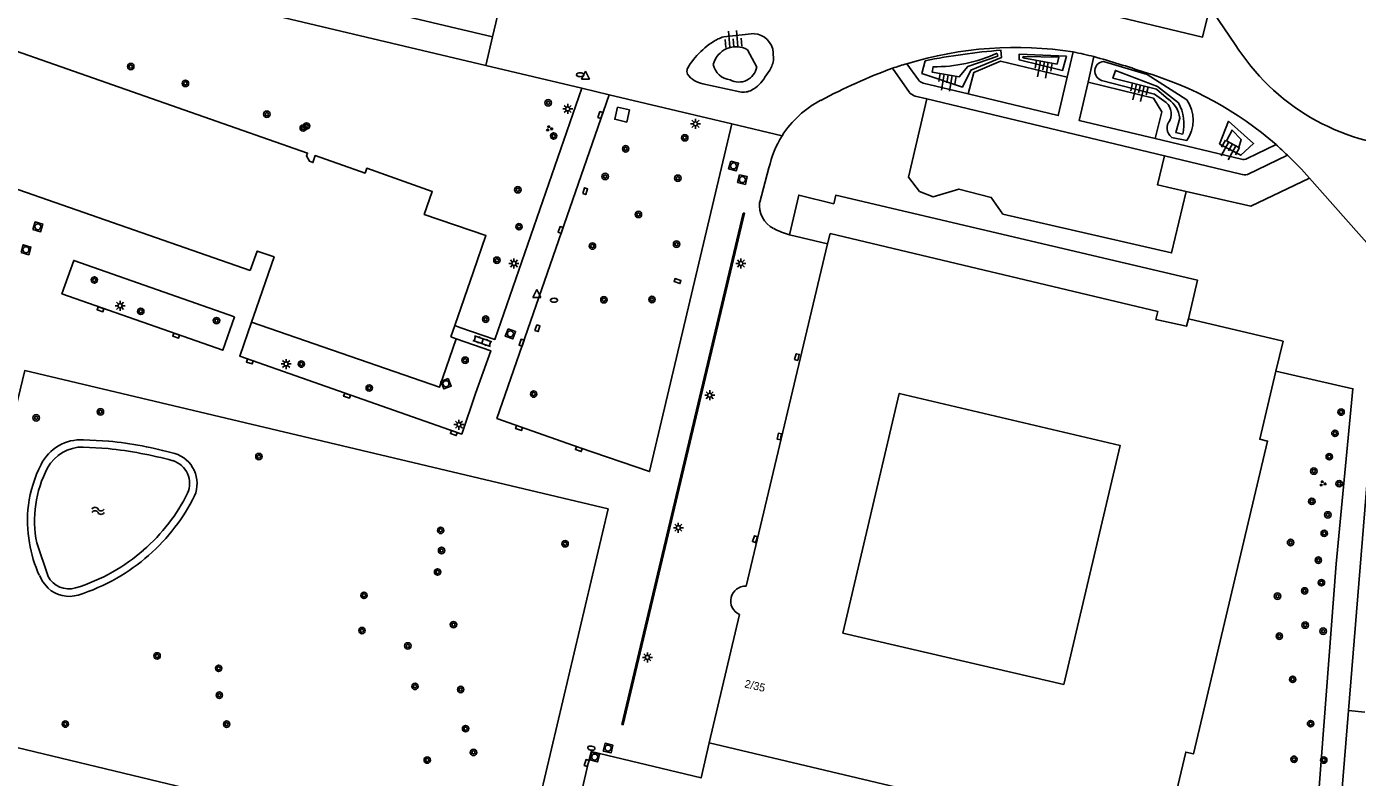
# Model space of a CAD drawing. Extents: x 131000 to 133014, y 396499 to 399001.
# Drawn here: x 131154.4 to 131320.7, y 397289.5 to 397383.3 of the extents above; entities that cross this region are included whole.
import ezdxf

# ---------------------------------------------------------------- set-up
doc = ezdxf.new("R2010")
doc.units = 0
for name, color, linetype in [('gg-afsc-muur', 7, 'Continuous'), ('gg-anno-huisnummerreeks BGT', 7, 'Continuous'), ('gg-bbg-gedigitaliseerde bebouwing', 7, 'Continuous'), ('gg-bbg-hoofdgebouw', 7, 'Continuous'), ('gg-knt-bovenkant onderkant talud', 7, 'Continuous'), ('gg-knt-verharding', 7, 'Continuous'), ('gg-knt-verharding nz', 7, 'Continuous'), ('gg-kwrk-betonelement', 7, 'Continuous'), ('gt-grn-groengrens', 7, 'Continuous'), ('gt-grn-vlakafsluiter', 7, 'Continuous'), ('gt-grn-weggrens', 7, 'Continuous'), ('gt-symb-boom', 7, 'Continuous'), ('gt-symb-brandkraan', 7, 'Continuous'), ('gt-symb-groenvak', 7, 'Continuous'), ('gt-symb-klinker verharding', 7, 'Continuous'), ('gt-symb-kolk', 7, 'Continuous'), ('gt-symb-kolk center center', 7, 'Continuous'), ('gt-symb-lichtmast', 7, 'Continuous'), ('gt-symb-rioolschacht', 7, 'Continuous'), ('gt-symb-talud symbool', 7, 'Continuous'), ('gt-symb-waterafsluiter', 7, 'Continuous'), ('gt-symb-watersymbool', 7, 'Continuous')]:
    doc.layers.add(name, color=color, linetype=linetype)

# ---------------------------------------------------------------- blocks, each defined once
blk = doc.blocks.new('gt0-TALUD_1')
at = {"layer": 'gt-symb-talud symbool'}
for p, q in [((0, -1), (0, 0)), ((-1, -1), (-1, 0)), ((-0.5, -2), (-0.5, 0)), ((0.5, -2), (0.5, 0)), ((1, -1), (1, 0))]:
    blk.add_line(p, q, dxfattribs=at)
blk = doc.blocks.new('gt0-LMAST')
at = {"layer": 'gt-symb-lichtmast'}
for p, q in [((-0.18, 0.17), (-0.45, 0.44)), ((-0.01, 0.25), (-0.01, 0.62)), ((0.17, 0.17), (0.44, 0.44)), ((-0.26, 0), (-0.63, 0)), ((-0.18, -0.18), (-0.45, -0.45)), ((-0.01, -0.25), (-0.01, -0.63)), ((0.44, -0.45), (0.17, -0.18)), ((0.24, 0), (0.62, 0))]:
    blk.add_line(p, q, dxfattribs=at)
blk.add_circle((-0.01, 0), 0.25, dxfattribs=at)
blk = doc.blocks.new('gt0-BOOM')
at = {"layer": 'gt-symb-boom'}
for radius in [0.4, 0.2]:
    blk.add_circle((0, 0), radius, dxfattribs=at)
blk = doc.blocks.new('gt0-RS')
at = {"layer": 'gt-symb-rioolschacht'}
blk.add_lwpolyline([(-0.5, -0.5), (0.5, -0.5), (0.5, 0.5), (-0.5, 0.5)], close=True, dxfattribs=at)
blk.add_circle((0, 0), 0.375, dxfattribs=at)
blk = doc.blocks.new('gt0-KOLK')
at = {"layer": 'gt-symb-kolk'}
blk.add_lwpolyline([(0, 0), (0.38, 0), (0.38, 0.4), (-0.38, 0.4), (-0.38, 0), (0, 0)], dxfattribs=at)
blk = doc.blocks.new('gt0-KOLKCC')
at = {"layer": 'gt-symb-kolk center center'}
blk.add_lwpolyline([(-0.37, 0.2), (0.38, 0.2), (0.38, -0.2), (-0.37, -0.2)], close=True, dxfattribs=at)
blk = doc.blocks.new('gt0-GRVAK')
at = {"layer": 'gt-symb-groenvak'}
for p, q in [((-0.11, 0.19), (-0.23, 0.24)), ((-0.18, 0.15), (0.09, 0.15)), ((-0.09, 0.21), (-0.16, 0.32)), ((-0.05, 0.21), (-0.05, 0.39)), ((0, 0.21), (0.06, 0.32)), ((0.02, 0.19), (0.13, 0.24)), ((0.26, -0.05), (0.2, 0.06)), ((0.3, -0.05), (0.3, 0.13)), ((0.35, -0.05), (0.41, 0.06)), ((-0.24, -0.23), (-0.36, -0.18)), ((-0.32, -0.26), (-0.05, -0.26)), ((-0.23, -0.21), (-0.29, -0.09)), ((-0.18, -0.2), (-0.18, -0.02)), ((-0.14, -0.21), (-0.07, -0.09)), ((-0.12, -0.23), (0, -0.18)), ((0.24, -0.07), (0.12, -0.02)), ((0.17, -0.11), (0.44, -0.11)), ((0.37, -0.07), (0.49, -0.02))]:
    blk.add_line(p, q, dxfattribs=at)
blk = doc.blocks.new('gt0-WAFSL')
at = {"layer": 'gt-symb-waterafsluiter'}
for p, q in [((-0.5, -0.33), (0, 0.67)), ((0, 0.67), (0.5, -0.33)), ((0.5, -0.33), (-0.5, -0.33))]:
    blk.add_line(p, q, dxfattribs=at)
blk = doc.blocks.new('gt0-BR')
at = {"layer": 'gt-symb-brandkraan'}
for centre, radius, start, end in [((-0.24, 0), 0.206, 107.5669, 252.4331), ((0.6, -2.66), 3, 106.892, 107.5669), ((0, -0.69), 0.938, 73.108, 106.892), ((-0.6, -2.66), 3, 72.4331, 73.108), ((0.24, 0), 0.206, 287.567, 72.4331), ((0.6, 2.66), 3, 252.4331, 253.108), ((0, 0.69), 0.938, 253.108, 286.8921), ((-0.6, 2.66), 3, 286.8921, 287.567)]:
    blk.add_arc(centre, radius, start, end, dxfattribs=at)
blk = doc.blocks.new('gt0-KL1')
at = {"layer": 'gt-symb-klinker verharding'}
for p, q in [((-1.15, 0.3), (1.15, 0.3)), ((-1, -0.3), (-1, 0.3)), ((-0.5, 0.3), (-0.5, 0.45)), ((0, -0.3), (0, 0.3)), ((0.5, 0.3), (0.5, 0.45)), ((1, -0.3), (1, 0.3)), ((-1.15, -0.3), (1.15, -0.3)), ((-0.5, -0.45), (-0.5, -0.3)), ((0.5, -0.45), (0.5, -0.3))]:
    blk.add_line(p, q, dxfattribs=at)
blk = doc.blocks.new('gt0-WA')
at = {"layer": 'gt-symb-watersymbool'}
for centre, start, end in [((-0.32, 0.02), 28.0725, 151.9275), ((0.43, 0.42), 208.0725, 331.9275), ((-0.32, -0.43), 28.0725, 151.9275), ((0.43, -0.03), 208.0725, 331.9275)]:
    blk.add_arc(centre, 0.425, start, end, dxfattribs=at)

msp = doc.modelspace()

# ---------------------------------------------------------------- linework, layer by layer
at = {"layer": 'gg-afsc-muur'}
for p, q in [((131164.62, 397330.6), (131161.53, 397330.77)), ((131164.7, 397331.52), (131161.57, 397331.69)), ((131155.73, 397318.79), (131157.12, 397314.61))]:
    msp.add_line(p, q, dxfattribs=at)
msp.add_lwpolyline([(131156.04, 397314.74), (131156.47, 397313.92), (131157.13, 397313.14)], dxfattribs=at)
for centre, radius, start, end in [((131161.24, 397326.12), 5.57, 86.6095, 153.6649), ((131161.45, 397325.79), 4.99, 89.112, 151.4456), ((131160.02, 397283.78), 47.96, 74.3294, 84.4012), ((131158.98, 397277.89), 53, 74.961, 83.8876), ((131171.85, 397326.23), 3.9, 336.4962, 73.3133), ((131170.64, 397321.34), 16.12, 153.2525, 172.2234), ((131169.43, 397321.61), 13.99, 152.055, 191.6198), ((131171.82, 397326.22), 3, 336.0667, 72.3677), ((131154.15, 397335.22), 22.83, 322.3064, 333.4022), ((131153.8, 397335.49), 24.19, 322.4773, 333.4383), ((131170.23, 397321.62), 15.68, 173.0621, 190.3223), ((131153.19, 397335.97), 24.05, 311.2002, 322.2881), ((131153.38, 397335.75), 24.68, 311.3731, 322.5918), ((131170.69, 397321.41), 16.1, 189.2751, 204.4588), ((131154.1, 397334.85), 22.61, 299.4506, 311.3374), ((131153.98, 397335.09), 23.79, 299.5338, 311.3262), ((131159.73, 397316.01), 2.96, 208.1724, 286.4914), ((131153.41, 397336.14), 24.07, 287.3117, 299.3654), ((131152.82, 397337.04), 26.06, 288.0712, 299.6434), ((131159.77, 397316.01), 3.9, 227.3854, 286.7631)]:
    msp.add_arc(centre, radius, start, end, dxfattribs=at)
at = {"layer": 'gg-bbg-gedigitaliseerde bebouwing'}
msp.add_lwpolyline([(131256.42, 397307.52), (131284.04, 397301.1), (131291.09, 397330.98), (131263.48, 397337.48), (131256.42, 397307.52)], dxfattribs=at)
at = {"layer": 'gg-bbg-hoofdgebouw'}
for p, q in [((131254.54, 397356.18), (131254.85, 397357.45)), ((131244.35, 397313.39), (131254.54, 397356.18)), ((131239.74, 397293.82), (131243.51, 397309.86))]:
    msp.add_line(p, q, dxfattribs=at)
for points in [[(131212.66, 397382.06), (131152.72, 397396.27), (131154.98, 397405.95), (131143.51, 397408.68)], [(131226.47, 397389.01), (131214.96, 397391.73), (131212.66, 397382.06)], [(131299.62, 397346.82), (131299.39, 397345.87), (131295.55, 397346.73), (131295.8, 397347.71), (131254.85, 397357.45)], [(131310.56, 397340.26), (131311.45, 397344), (131299.62, 397346.82)], [(131239.74, 397293.82), (131280.7, 397284.09), (131280.93, 397285.06), (131284.76, 397284.16), (131284.52, 397283.19), (131296.37, 397280.36), (131299.28, 397292.64), (131300.25, 397292.41), (131309.51, 397331.52), (131308.54, 397331.75), (131310.56, 397340.26)]]:
    msp.add_lwpolyline(points, dxfattribs=at)
msp.add_arc((131244.28, 397311.54), 1.85, 87.9096, 245.472, dxfattribs=at)
at = {"layer": 'gg-knt-bovenkant onderkant talud'}
for p, q in [((131245.68, 397378.26), (131244.53, 397380.44)), ((131299.41, 397369.09), (131297.49, 397369.49))]:
    msp.add_line(p, q, dxfattribs=at)
for points in [[(131276.2, 397380.38), (131276.25, 397379.47), (131272.45, 397377.9), (131271.38, 397375.78), (131266.31, 397377.46), (131266.71, 397379.05)], [(131275.72, 397379.99), (131275.8, 397379.64), (131272.04, 397378.34), (131270.99, 397377.07), (131267.61, 397377.62), (131267.71, 397378.3)], [(131284.4, 397379.65), (131283.9, 397377.86), (131278.46, 397379.19), (131278.46, 397379.88), (131284.4, 397379.65)], [(131278.94, 397379.41), (131278.96, 397379.58), (131283.43, 397379.51), (131283.22, 397378.65), (131278.94, 397379.41)], [(131299.41, 397374.19), (131294.45, 397377.35), (131289.01, 397378.99)], [(131297.13, 397374.24), (131295.65, 397375.52), (131290.18, 397376.87), (131290.5, 397377.85), (131295.75, 397375.83), (131298.39, 397373.79)], [(131288.78, 397376.61), (131295.38, 397374.9), (131296.55, 397374.05)], [(131298.53, 397371.89), (131298.03, 397370.08), (131298.9, 397369.89)], [(131303.5, 397368.63), (131306.19, 397367.25), (131307.77, 397368.73), (131304.64, 397371.51), (131303.5, 397368.63)], [(131304.39, 397369.07), (131305.93, 397368.24), (131306.23, 397369.21), (131305.08, 397370.4), (131304.39, 397369.07)]]:
    msp.add_lwpolyline(points, dxfattribs=at)
for centre, radius, start, end in [((131243.1, 397377.87), 2.95, 60.9068, 165.6162), ((131282.45, 397301.24), 79.39, 94.5133, 101.4323), ((131267.71, 397398.1), 19.8, 269.9825, 293.8583), ((131289.15, 397377.77), 1.22, 96.8291, 252.3175), ((131242.57, 397379.03), 2.36, 190.3685, 264.9227), ((131243.44, 397378.68), 2.28, 241.5946, 349.5887), ((131295.55, 397372.4), 1.93, 335.8069, 58.6096), ((131295.27, 397371.54), 3.28, 6.124, 55.4734), ((131295.75, 397371.64), 4.46, 325.0626, 34.87), ((131293.67, 397371.18), 5.39, 346.1445, 29.0217), ((131298.43, 397370.64), 1.48, 139.1789, 230.3932)]:
    msp.add_arc(centre, radius, start, end, dxfattribs=at)
at = {"layer": 'gg-knt-verharding'}
for p, q in [((131151.87, 397392.71), (131211.81, 397378.48)), ((131305.47, 397381.1), (131302.71, 397385.12)), ((131245.34, 397382.45), (131241.55, 397382.05)), ((131247.79, 397379.28), (131247.74, 397380.06)), ((131284.48, 397377.01), (131285.23, 397380.16)), ((131287.08, 397376.38), (131287.79, 397379.58)), ((131211.81, 397378.48), (131223.82, 397375.64)), ((131246.7, 397377.01), (131247.3, 397377.89)), ((131264.78, 397375.08), (131262.65, 397378.13)), ((131264.45, 397378.69), (131265.89, 397376.66)), ((131238.94, 397376.19), (131243.58, 397375.17)), ((131266.47, 397376.27), (131272.11, 397374.91)), ((131242.58, 397371.17), (131227.23, 397374.82)), ((131266.95, 397374.29), (131265.47, 397374.65)), ((131306.26, 397366.76), (131295.46, 397369.33)), ((131310.57, 397368.6), (131306.95, 397366.85)), ((131247.21, 397365.66), (131246.05, 397361.38)), ((131324.17, 397353.78), (131314.75, 397364.39)), ((131207.94, 397345.97), (131210.28, 397352.73)), ((131208.6, 397345.72), (131207.94, 397345.97)), ((131323.53, 397345.99), (131319.61, 397297.84))]:
    msp.add_line(p, q, dxfattribs=at)
for points in [[(131284.48, 397377.01), (131276.16, 397379), (131272.79, 397377.59), (131272.11, 397374.91)], [(131287.08, 397376.38), (131295.25, 397374.4), (131296.28, 397372.66), (131295.46, 397369.33)], [(131223.82, 397375.64), (131212.94, 397344.22), (131208.6, 397345.72)], [(131227.23, 397374.82), (131213.22, 397334.36), (131223.51, 397330.71), (131232.28, 397327.71), (131242.58, 397371.17)], [(131266.95, 397374.29), (131264.63, 397364.51), (131266.02, 397362.74), (131267.74, 397362.04), (131270.95, 397363.02), (131274.98, 397361.99), (131276.45, 397359.89), (131297.52, 397355.05), (131299.33, 397362.74)], [(131299.33, 397362.74), (131307.44, 397360.88), (131314.75, 397364.39)], [(131249.77, 397357.32), (131250.92, 397362.27), (131255.3, 397361.18), (131255.56, 397362.26), (131300.76, 397351.62), (131299.62, 397346.82)], [(131244, 397360.03), (131244.17, 397360), (131228.99, 397296.09), (131228.84, 397296.11), (131244, 397360.03)], [(131180.43, 397347.07), (131178.96, 397342.88), (131158.86, 397349.93), (131160.33, 397354.11), (131180.43, 397347.07)], [(131182.55, 397346.39), (131181.08, 397342.14), (131208.82, 397332.39), (131210.55, 397337.49), (131212.45, 397342.81), (131208.11, 397344.32)], [(131182.55, 397346.39), (131206.02, 397338.25), (131208.11, 397344.32)], [(131143.37, 397295.53), (131153.22, 397293.21), (131172.1, 397288.66), (131216.48, 397278.05), (131227.1, 397323.04), (131154.21, 397340.33), (131143.37, 397295.53)], [(131319.61, 397297.84), (131316.19, 397255.97), (131315.41, 397255.39)], [(131239.74, 397293.82), (131238.72, 397289.41), (131225, 397292.72), (131224.62, 397291.22), (131221.78, 397279.09)]]:
    msp.add_lwpolyline(points, dxfattribs=at)
for centre, radius, start, end in [((131245.2, 397379.9), 2.55, 3.5566, 86.8021), ((131245.41, 397373.2), 9.72, 117.8722, 149.8105), ((131242.45, 397378.58), 3.58, 104.4937, 116.3834), ((131278.05, 397334.03), 46.69, 81.1537, 106.9427), ((131328.85, 397395.81), 27.62, 212.161, 267.13), ((131244.6, 397379.61), 3.2, 327.4664, 353.9866), ((131255.06, 397261.7), 122.34, 71.3905, 74.4807), ((131238.11, 397377.79), 1.15, 164.908, 201.1935), ((131239.48, 397379.18), 3.04, 216.5141, 259.7034), ((131286.3, 397313.37), 68.94, 110.0662, 118.2241), ((131281.28, 397334.79), 44.73, 49.0935, 73.3404), ((131243.02, 397379.15), 4.26, 298.5827, 329.8651), ((131266.66, 397377.19), 0.939, 214.2881, 257.83), ((131243.97, 397377.41), 2.28, 260.2336, 298.5143), ((131259.4, 397363.03), 12.47, 117.2094, 147.7418), ((131266.21, 397376.61), 2.1, 227.0357, 249.3425), ((131259.4, 397363.03), 12.47, 147.7614, 167.8172), ((131306.48, 397367.75), 1.02, 257.071, 296.9948), ((131249.27, 397360.98), 3.25, 172.7799, 242.946), ((131252.97, 397368.47), 11.6, 243.5442, 253.9913)]:
    msp.add_arc(centre, radius, start, end, dxfattribs=at)
at = {"layer": 'gg-knt-verharding nz'}
for p, q in [((131296.65, 397367.17), (131266.95, 397374.29)), ((131296.65, 397367.17), (131306.17, 397364.88)), ((131306.99, 397364.83), (131311.99, 397367.27)), ((131249.77, 397357.32), (131254.54, 397356.18))]:
    msp.add_line(p, q, dxfattribs=at)
for points in [[(131302.18, 397385.24), (131301.4, 397382.02), (131283.85, 397386.2), (131284.83, 397390.34)], [(131272.11, 397374.91), (131283.35, 397372.22), (131284.48, 397377.01)], [(131295.46, 397369.33), (131285.95, 397371.61), (131287.08, 397376.38)], [(131296.65, 397367.17), (131295.74, 397363.57), (131299.33, 397362.74)]]:
    msp.add_lwpolyline(points, dxfattribs=at)
for centre, radius, start, end in [((131271.1, 397312.18), 69.44, 76.0874, 78.2538), ((131278.36, 397331.1), 49.59, 106.298, 108.4788), ((131276.19, 397330.31), 51.45, 45.9137, 48.0821), ((131276.46, 397330.56), 51.09, 41.463, 45.935), ((131306.72, 397367.43), 2.61, 257.8134, 275.912)]:
    msp.add_arc(centre, radius, start, end, dxfattribs=at)
at = {"layer": 'gg-kwrk-betonelement'}
msp.add_lwpolyline([(131228.28, 397373.25), (131229.78, 397372.91), (131229.43, 397371.39), (131227.93, 397371.76), (131228.28, 397373.25)], dxfattribs=at)
at = {"layer": 'gt-grn-groengrens'}
msp.add_lwpolyline([(131221.78, 397279.09), (131311.01, 397258.27), (131314.07, 397263.63), (131318.09, 397316.2), (131320.17, 397338.07), (131310.56, 397340.26)], dxfattribs=at)
at = {"layer": 'gt-grn-vlakafsluiter'}
for p, q in [((131182.4, 397352.83), (131150.12, 397364.08)), ((131182.55, 397346.39), (131182.78, 397347.08)), ((131207.45, 397344.55), (131207.94, 397345.97)), ((131207.45, 397344.55), (131208.11, 397344.32))]:
    msp.add_line(p, q, dxfattribs=at)
for points in [[(131148.14, 397382.01), (131189.56, 397367.52), (131189.44, 397367.17), (131189.78, 397366.51), (131190.23, 397366.33), (131190.49, 397367.21), (131196.74, 397365.02), (131196.95, 397365.62), (131205.13, 397362.7), (131204.13, 397359.86), (131211.83, 397357.2), (131210.28, 397352.73)], [(131182.4, 397352.83), (131183.26, 397355.28), (131185.37, 397354.54), (131182.78, 397347.08)]]:
    msp.add_lwpolyline(points, dxfattribs=at)
at = {"layer": 'gt-grn-weggrens'}
for p, q in [((131212.66, 397382.06), (131211.81, 397378.48)), ((131223.82, 397375.64), (131227.23, 397374.82)), ((131242.58, 397371.17), (131248.85, 397369.68)), ((131319.61, 397297.84), (131321.67, 397297.63))]:
    msp.add_line(p, q, dxfattribs=at)

# ---------------------------------------------------------------- block references
at = {"layer": 'gt-symb-boom'}
for p in [(131167.46, 397378.34), (131174.29, 397376.23), (131219.62, 397373.8), (131184.46, 397372.38), (131189.01, 397370.66), (131189.43, 397370.91), (131220.3, 397369.66), (131236.69, 397369.44), (131229.3, 397368.05), (131226.74, 397364.6), (131235.82, 397364.38), (131215.83, 397362.94), (131230.9, 397359.85), (131215.97, 397358.32), (131225.15, 397355.9), (131235.66, 397356.14), (131213.21, 397354.13), (131162.91, 397351.66), (131226.58, 397349.19), (131232.59, 397349.22), (131168.71, 397347.74), (131178.17, 397346.58), (131211.81, 397346.76), (131188.77, 397341.15), (131209.24, 397341.63), (131197.26, 397338.16), (131217.8, 397337.4), (131155.64, 397334.43), (131163.67, 397335.18), (131318.7, 397335.15), (131317.93, 397332.49), (131183.47, 397329.59), (131317.22, 397329.57), (131315.29, 397327.77), (131318.46, 397326.2), (131315.04, 397323.99), (131317.04, 397322.3), (131206.18, 397320.36), (131312.39, 397318.85), (131316.59, 397319.99), (131206.3, 397317.85), (131221.73, 397318.69), (131315.86, 397316.64), (131205.8, 397315.16), (131316.24, 397313.82), (131196.6, 397312.24), (131310.75, 397312.14), (131314.15, 397312.8), (131196.35, 397307.84), (131207.79, 397308.58), (131310.98, 397307.14), (131314.21, 397308.52), (131316.46, 397307.76), (131202.08, 397305.92), (131170.75, 397304.67), (131178.44, 397303.12), (131202.98, 397300.86), (131208.69, 397300.47), (131312.65, 397301.74), (131178.53, 397299.76), (131159.28, 397296.15), (131179.44, 397296.14), (131209.3, 397295.58), (131314.89, 397296.2), (131210.29, 397292.61), (131204.51, 397291.65), (131312.82, 397291.75), (131316.53, 397291.65)]:
    msp.add_blockref('gt0-BOOM', p, dxfattribs=at)
at = {"layer": 'gt-symb-brandkraan'}
for p in [(131223.61, 397377.32), (131220.35, 397349.12)]:
    msp.add_blockref('gt0-BR', p, dxfattribs=at)
at = {"layer": 'gt-symb-brandkraan', "rotation": 170.27403432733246}
msp.add_blockref('gt0-BR', (131225.01, 397293.15), dxfattribs=at)
at = {"layer": 'gt-symb-groenvak'}
for p in [(131219.74, 397370.6), (131316.39, 397326.22)]:
    msp.add_blockref('gt0-GRVAK', p, dxfattribs=at)
at = {"layer": 'gt-symb-klinker verharding', "rotation": -18.489326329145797}
msp.add_blockref('gt0-KL1', (131211.41, 397344.01), dxfattribs=at)
at = {"layer": 'gt-symb-kolk'}
for p, rotation in [((131226.33, 397372.22), 70.96692019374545), ((131221.36, 397357.85), 70.96692019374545), ((131235.84, 397351.71), 161.5106736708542), ((131163.75, 397348.19), 161.45633066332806), ((131173.2, 397344.89), 161.45633066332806), ((131216.48, 397343.76), 70.96692019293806), ((131250.9, 397341.98), 75.22727603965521), ((131182.39, 397341.66), 161.45633066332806), ((131194.55, 397337.39), 161.4563306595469), ((131207.9, 397332.72), 161.45633066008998), ((131216.04, 397333.34), 161.45633066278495), ((131248.71, 397332.04), 77.81315978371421), ((131223.51, 397330.71), 161.45633066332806), ((131245.64, 397319.19), 70.96692019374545), ((131224.62, 397291.22), 70.96692019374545)]:
    msp.add_blockref('gt0-KOLK', p, dxfattribs=dict(at, rotation=rotation))
at = {"layer": 'gt-symb-kolk center center', "rotation": 70.8586262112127}
for p in [(131224.24, 397362.76), (131218.28, 397345.62)]:
    msp.add_blockref('gt0-KOLKCC', p, dxfattribs=at)
at = {"layer": 'gt-symb-lichtmast'}
for p in [(131222.07, 397373.04), (131238.03, 397371.18), (131215.35, 397353.73), (131243.71, 397353.72), (131166.13, 397348.44), (131186.88, 397341.16), (131239.81, 397337.26), (131208.47, 397333.58), (131235.89, 397320.7), (131232.02, 397304.49)]:
    msp.add_blockref('gt0-LMAST', p, dxfattribs=at)
at = {"layer": 'gt-symb-rioolschacht'}
for p, rotation in [((131242.78, 397365.91), -106.44128049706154), ((131243.89, 397364.21), -103.11914463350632), ((131155.85, 397358.31), -15.787947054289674), ((131154.37, 397355.44), -16.315193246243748), ((131214.9, 397344.93), -109.88516511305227), ((131206.85, 397338.69), -158.719833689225), ((131225.44, 397292.03), 165.10181274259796), ((131227.1, 397293.15), 167.3531465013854)]:
    msp.add_blockref('gt0-RS', p, dxfattribs=dict(at, rotation=rotation))
at = {"layer": 'gt-symb-talud symbool'}
for p, xscale, yscale, rotation in [((131242.83, 397380.8), 0.9997059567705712, 0.999705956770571, -175.06501407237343), ((131281.62, 397378.93), 1.0004249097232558, 1.0004249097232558, -10.074332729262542), ((131269.6, 397377.3), 1.0002064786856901, 1.0002064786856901, -9.32106071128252), ((131293.62, 397376.02), 1.0002204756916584, 1.0002204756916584, -13.883418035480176), ((131305.12, 397368.68), 1.0005623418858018, 1.0005623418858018, -28.537337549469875)]:
    msp.add_blockref('gt0-TALUD_1', p, dxfattribs=dict(at, xscale=xscale, yscale=yscale, rotation=rotation))
at = {"layer": 'gt-symb-waterafsluiter'}
for p in [(131224.3, 397377.11), (131218.19, 397349.79)]:
    msp.add_blockref('gt0-WAFSL', p, dxfattribs=at)
at = {"layer": 'gt-symb-watersymbool'}
msp.add_blockref('gt0-WA', (131163.32, 397322.81), dxfattribs=at)

# ---------------------------------------------------------------- texts
at = {"layer": 'gg-anno-huisnummerreeks BGT'}
msp.add_text('2/35', height=1, rotation=346.8, dxfattribs=at).set_placement((131244.08, 397300.75))

doc.saveas('drawing.dxf')
